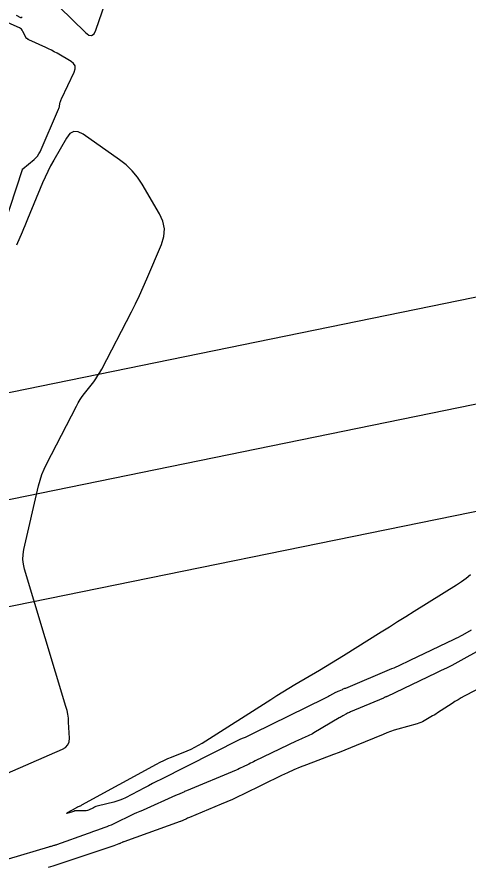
# Model space of a CAD drawing. Extents: x 658976 to 668721, y 639543 to 647196.
# Drawn here: x 662592.9 to 662657.3, y 642172.8 to 642294.2 of the extents above; entities that cross this region are included whole.
import ezdxf

# ---------------------------------------------------------------- set-up
doc = ezdxf.new("R2010")
doc.units = 0
doc.layers.add('Ex_Minor Contours', color=7, linetype='Continuous')
doc.layers.add('R_Water', color=7, linetype='Continuous')

msp = doc.modelspace()

# ---------------------------------------------------------------- linework, layer by layer
at = {"layer": 'Ex_Minor Contours'}
for points in [[(662598.91, 642295.7), (662602.64, 642292.02), (662603.12, 642291.66), (662603.53, 642291.6), (662603.87, 642291.84), (662604.14, 642292.37), (662605.44, 642296.21)], [(662592.72, 642294.49), (662593.36, 642294.19), (662593.43, 642294.17), (662593.5, 642294.17), (662593.56, 642294.2), (662593.61, 642294.26)], [(662590.97, 642264.33), (662593.64, 642272.44), (662593.65, 642272.45), (662593.65, 642272.46), (662593.65, 642272.47), (662593.66, 642272.52), (662593.67, 642272.53), (662593.67, 642272.54), (662593.67, 642272.54), (662593.68, 642272.55), (662595.31, 642273.88), (662595.57, 642274.12), (662595.8, 642274.38), (662595.99, 642274.67), (662596.15, 642274.98), (662598.79, 642281.05), (662598.84, 642281.17), (662598.88, 642281.3), (662598.92, 642281.42), (662598.95, 642281.55), (662599.05, 642282.06), (662599.07, 642282.19), (662599.11, 642282.32), (662599.16, 642282.44), (662599.21, 642282.56), (662601.05, 642286.38), (662601.19, 642286.83), (662601.16, 642287.24), (662600.96, 642287.59), (662600.58, 642287.89), (662598.59, 642289.05), (662598.19, 642289.28), (662597.79, 642289.49), (662597.38, 642289.7), (662596.96, 642289.89), (662594.53, 642290.99), (662594.49, 642291.01), (662594.46, 642291.02), (662594.42, 642291.04), (662594.39, 642291.06), (662594.26, 642291.15), (662594.23, 642291.17), (662594.2, 642291.19), (662594.18, 642291.22), (662594.16, 642291.26), (662593.7, 642292.19), (662593.61, 642292.35), (662593.5, 642292.48), (662593.36, 642292.59), (662593.2, 642292.68), (662591.6, 642293.42)], [(662586.96, 642184.25), (662599.36, 642189.62), (662599.81, 642189.89), (662600.13, 642190.25), (662600.31, 642190.69), (662600.35, 642191.21), (662600.24, 642193.49), (662600.2, 642194.06), (662600.12, 642194.62), (662600.01, 642195.17), (662599.86, 642195.72), (662593.94, 642215.35), (662593.77, 642216.05), (662593.7, 642216.75), (662593.73, 642217.45), (662593.84, 642218.16), (662595.95, 642227.28), (662596.16, 642228.08), (662596.42, 642228.86), (662596.73, 642229.63), (662597.09, 642230.38), (662601.36, 642238.66), (662601.61, 642239.13), (662601.89, 642239.58), (662602.18, 642240.02), (662602.5, 642240.45), (662603.82, 642242.14), (662604.14, 642242.57), (662604.43, 642243.01), (662604.71, 642243.46), (662604.97, 642243.93), (662609.21, 642252.1), (662609.8, 642253.26), (662610.37, 642254.44), (662610.91, 642255.62), (662611.43, 642256.81), (662613.52, 642261.76), (662613.86, 642262.88), (662613.93, 642263.97), (662613.72, 642265.06), (662613.24, 642266.12), (662610.76, 642270.34), (662610.1, 642271.35), (662609.33, 642272.27), (662608.48, 642273.1), (662607.52, 642273.85), (662602.32, 642277.49), (662601.61, 642277.85), (662600.97, 642277.88), (662600.41, 642277.58), (662599.92, 642276.95), (662598.11, 642273.8), (662597.67, 642273), (662597.26, 642272.19), (662596.87, 642271.37), (662596.51, 642270.54), (662594.36, 642265.34), (662594.17, 642264.88), (662593.98, 642264.42), (662593.78, 642263.96), (662593.59, 642263.5), (662592.8, 642261.66)], [(662657.78, 642206.62), (662656.54, 642205.94), (662656.23, 642205.78), (662655.92, 642205.61), (662655.6, 642205.45), (662655.28, 642205.3), (662650.01, 642202.78), (662649.71, 642202.64), (662649.41, 642202.49), (662649.11, 642202.35), (662648.81, 642202.21), (662647.62, 642201.64), (662647.32, 642201.5), (662647.01, 642201.36), (662646.71, 642201.23), (662646.41, 642201.1), (662639.79, 642198.33), (662639.68, 642198.29), (662639.56, 642198.24), (662639.44, 642198.19), (662639.32, 642198.14), (662638.85, 642197.94), (662638.74, 642197.89), (662638.62, 642197.83), (662638.51, 642197.78), (662638.4, 642197.72), (662637.55, 642197.25), (662637.37, 642197.15), (662637.19, 642197.05), (662637, 642196.96), (662636.82, 642196.87), (662626.61, 642191.88), (662626.52, 642191.83), (662626.42, 642191.78), (662626.33, 642191.74), (662626.23, 642191.69), (662625.85, 642191.51), (662625.76, 642191.46), (662625.66, 642191.42), (662625.56, 642191.37), (662625.46, 642191.33), (662625.03, 642191.15), (662624.93, 642191.11), (662624.82, 642191.06), (662624.72, 642191.01), (662624.62, 642190.96), (662613.41, 642185.32), (662612.82, 642185.02), (662612.24, 642184.72), (662611.65, 642184.42), (662611.07, 642184.12), (662608.36, 642182.71), (662607.96, 642182.51), (662607.55, 642182.35), (662607.13, 642182.2), (662606.71, 642182.08), (662604.49, 642181.54), (662604.31, 642181.49), (662604.13, 642181.43), (662603.95, 642181.36), (662603.78, 642181.28), (662603.08, 642180.95), (662602.92, 642180.88), (662602.75, 642180.84), (662602.57, 642180.81), (662602.4, 642180.81), (662601.68, 642180.85), (662601.5, 642180.85), (662601.32, 642180.84), (662601.15, 642180.81), (662600.98, 642180.76), (662600.14, 642180.49), (662599.99, 642180.45), (662599.93, 642180.45), (662599.97, 642180.49), (662600.1, 642180.58), (662601.3, 642181.28), (662601.37, 642181.31), (662601.44, 642181.35), (662601.51, 642181.38), (662601.58, 642181.42), (662601.87, 642181.54), (662601.94, 642181.57), (662602.01, 642181.61), (662602.08, 642181.64), (662602.15, 642181.68), (662612.79, 642187.49), (662613.32, 642187.77), (662613.86, 642188.04), (662614.4, 642188.29), (662614.96, 642188.52), (662617.19, 642189.42), (662617.74, 642189.66), (662618.28, 642189.93), (662618.81, 642190.21), (662619.32, 642190.52), (662629.12, 642196.76), (662629.98, 642197.3), (662630.84, 642197.83), (662631.71, 642198.36), (662632.58, 642198.88), (662636.08, 642200.93), (662636.96, 642201.45), (662637.83, 642201.97), (662638.69, 642202.5), (662639.55, 642203.04), (662644.9, 642206.39), (662646.08, 642207.13), (662647.26, 642207.87), (662648.44, 642208.6), (662649.61, 642209.34), (662655.7, 642213.14), (662656.38, 642213.6), (662657.04, 642214.08), (662657.68, 642214.6)], [(662660.26, 642204.48), (662654.99, 642201.6), (662654.8, 642201.5), (662654.62, 642201.41), (662654.43, 642201.31), (662654.24, 642201.22), (662653.48, 642200.86), (662653.29, 642200.77), (662653.1, 642200.68), (662652.91, 642200.58), (662652.72, 642200.49), (662645.75, 642197.17), (662645.7, 642197.15), (662645.66, 642197.13), (662645.62, 642197.12), (662645.58, 642197.1), (662645.41, 642197.03), (662645.36, 642197.01), (662645.32, 642196.99), (662645.28, 642196.97), (662645.23, 642196.95), (662640.52, 642194.96), (662640.38, 642194.9), (662640.24, 642194.84), (662640.11, 642194.77), (662639.97, 642194.7), (662639.45, 642194.41), (662639.31, 642194.33), (662639.18, 642194.26), (662639.05, 642194.18), (662638.92, 642194.11), (662635.31, 642191.97), (662635.11, 642191.85), (662634.9, 642191.74), (662634.69, 642191.64), (662634.48, 642191.54), (662633.62, 642191.17), (662633.41, 642191.07), (662633.2, 642190.98), (662632.98, 642190.88), (662632.77, 642190.78), (662626.9, 642187.96), (662626.68, 642187.85), (662626.45, 642187.74), (662626.22, 642187.63), (662626, 642187.52), (662625.09, 642187.08), (662624.86, 642186.97), (662624.64, 642186.86), (662624.41, 642186.76), (662624.17, 642186.66), (662617.08, 642183.69), (662616.95, 642183.63), (662616.82, 642183.58), (662616.69, 642183.52), (662616.56, 642183.46), (662616.03, 642183.23), (662615.9, 642183.17), (662615.77, 642183.12), (662615.64, 642183.06), (662615.51, 642183), (662610.91, 642180.92), (662610.79, 642180.87), (662610.67, 642180.82), (662610.56, 642180.78), (662610.44, 642180.73), (662609.96, 642180.56), (662609.84, 642180.52), (662609.72, 642180.47), (662609.6, 642180.42), (662609.49, 642180.36), (662606.59, 642178.93), (662606.3, 642178.8), (662606.01, 642178.67), (662605.72, 642178.55), (662605.42, 642178.44), (662604.23, 642178.02), (662603.93, 642177.92), (662603.63, 642177.81), (662603.33, 642177.71), (662603.03, 642177.6), (662598.51, 642175.98), (662598.41, 642175.94), (662598.32, 642175.91), (662598.22, 642175.89), (662598.12, 642175.86), (662597.74, 642175.76), (662597.64, 642175.73), (662597.55, 642175.7), (662597.45, 642175.68), (662597.36, 642175.65), (662591.62, 642173.91)], [(662665.84, 642201.88), (662656.78, 642197.2), (662656.34, 642196.96), (662655.9, 642196.71), (662655.46, 642196.45), (662655.04, 642196.18), (662652.96, 642194.81), (662652.72, 642194.66), (662652.49, 642194.52), (662652.25, 642194.38), (662652.01, 642194.24), (662651.06, 642193.69), (662650.81, 642193.56), (662650.56, 642193.45), (662650.31, 642193.35), (662650.04, 642193.27), (662647.31, 642192.5), (662646.77, 642192.34), (662646.24, 642192.16), (662645.71, 642191.97), (662645.18, 642191.76), (662641.36, 642190.17), (662640.54, 642189.83), (662639.73, 642189.5), (662638.91, 642189.18), (662638.09, 642188.87), (662634.25, 642187.41), (662633.34, 642187.06), (662632.44, 642186.68), (662631.54, 642186.28), (662630.66, 642185.86), (662625.22, 642183.21), (662624.43, 642182.83), (662623.64, 642182.47), (662622.85, 642182.12), (662622.05, 642181.78), (662617.5, 642179.88), (662617.37, 642179.83), (662617.24, 642179.77), (662617.11, 642179.71), (662616.98, 642179.66), (662616.21, 642179.32), (662616.19, 642179.31), (662616.17, 642179.3), (662616.16, 642179.3), (662616.16, 642179.3), (662608.12, 642176.42), (662608.06, 642176.4), (662608, 642176.37), (662607.94, 642176.35), (662607.89, 642176.32), (662607.66, 642176.21), (662607.6, 642176.18), (662607.54, 642176.15), (662607.48, 642176.13), (662607.42, 642176.11), (662606.7, 642175.85), (662606.56, 642175.8), (662606.42, 642175.76), (662606.28, 642175.71), (662606.13, 642175.66), (662597.96, 642172.93), (662597.65, 642172.82), (662597.34, 642172.72)]]:
    msp.add_lwpolyline(points, dxfattribs=at)
at = {"layer": 'R_Water'}
for p, q in [((662438.53, 642209.33), (662829.65, 642289.23)), ((662441.53, 642194.64), (662828.71, 642273.73)), ((662444.53, 642179.94), (662827.78, 642258.23))]:
    msp.add_line(p, q, dxfattribs=at)

doc.saveas('drawing.dxf')
